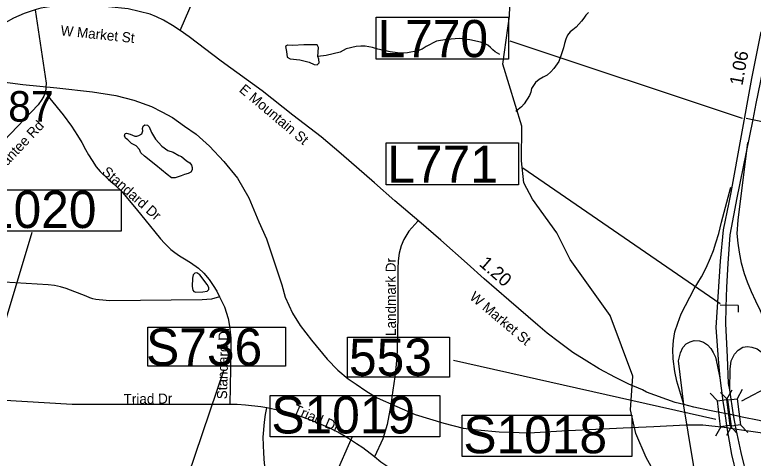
# Model space of a CAD drawing. Extents: x 1662474 to 1856135, y 779280 to 917889.
# Drawn here: x 1707768 to 1714723, y 854116 to 858292 of the extents above; entities that cross this region are included whole.
import ezdxf

# ---------------------------------------------------------------- set-up
doc = ezdxf.new("R2010")
doc.units = 0
for name, color, linetype in [('Cogo Default Point CELL', 7, 'Continuous'), ('Exist Hydrographic Misc Water Feature', 7, 'Continuous'), ('Exist Hydrographic Pond Under 1500 Sq Ft', 7, 'Continuous'), ('Exist Railroad Mainline', 7, 'Continuous'), ('Exist Road Non-System Type 51', 7, 'Continuous'), ('Exist Road Non-System Type 51 Label', 7, 'Continuous'), ('Exist Road Primary Interstate Structure Ovrhead Sign CELL', 7, 'Continuous'), ('Exist Road Primary NC Divided Attributed', 7, 'Continuous'), ('Exist Road Primary NC Ramp 1 Lane Attributed', 7, 'Continuous'), ('Exist Road Primary NC Structure Ovrhead Sign Number Label', 7, 'Continuous'), ('Exist Road Primary NC Structure Standard Bridge CELL', 7, 'Continuous'), ('Exist Road Primary NC Structure Standard Bridge Number Label', 7, 'Continuous'), ('Exist Road Secondary Type 51 Attributed', 7, 'Continuous'), ('Exist Road Secondary Type 51 Label', 7, 'Continuous'), ('Prop Approach Slab Hatching', 7, 'Continuous'), ('Prop DGN Element Guardrail', 7, 'Continuous'), ('Prop Guardrail', 7, 'Continuous'), ('Prop Horizontal Alignment Station Label', 7, 'Continuous')]:
    doc.layers.add(name, color=color, linetype=linetype)

msp = doc.modelspace()

# ---------------------------------------------------------------- linework, layer by layer
at = {"layer": 'Exist Hydrographic Misc Water Feature'}
for points in [[(1713904.2, 853094.4), (1713965.2, 853385.2), (1713935.1, 853727.2), (1713714.2, 854122.4), (1713616.2, 854347.6), (1713568.2, 854571.8), (1713588.2, 854889.8), (1713376.1, 855458.7), (1712998.1, 855988.3), (1712875.1, 856237), (1712645.1, 856556.8), (1712563.1, 856709.4), (1712540.1, 856916.7), (1712543.1, 857241.7), (1712365.1, 857826.2), (1712428.1, 858278), (1712439.2, 858635.5)], [(1713173.3, 858314.5), (1713145.4, 858288), (1713127.1, 858260.4), (1713105, 858232.2), (1713054.6, 858174.9), (1713024.6, 858150.9), (1713000.6, 858130.9), (1712974.2, 858098.6), (1712958.1, 858062.8), (1712945.8, 858021.2), (1712935.8, 857981.2), (1712923.5, 857941.2), (1712893.1, 857853.2), (1712844.9, 857785.3), (1712818.5, 857753.8), (1712782.5, 857723.3), (1712746.3, 857703.6), (1712706.2, 857682.3), (1712674.2, 857654.2), (1712654.2, 857625.8), (1712635.7, 857595.9), (1712627.7, 857564), (1712615.6, 857530.6), (1712565.3, 857454.5), (1712541.1, 857426.3), (1712511, 857399), (1712487.8, 857379.8)], [(1712337.2, 857917.9), (1712293.3, 857941.8), (1712269.4, 857960.3), (1712247.5, 857982.1), (1712223.7, 858006.4), (1712193.5, 858022.6), (1712155.6, 858034.9), (1712053.8, 858056.6), (1712007.7, 858063.3), (1711955.8, 858067.7), (1711837.7, 858057.7), (1711739.6, 858042.5), (1711643.4, 857994.4), (1711605.3, 857968.9), (1711565.2, 857953.3), (1711467, 857933.1), (1711429, 857931.5), (1711373, 857931.8), (1711303, 857942.2), (1711187, 857966.8), (1711137, 857982.5), (1711067.1, 857997.1), (1711029.2, 857995.4), (1710983.1, 857991.4), (1710891, 857972), (1710833, 857940.3), (1710700.6, 857906.9), (1710624.2, 857897.8)]]:
    msp.add_lwpolyline(points, dxfattribs=at)
at = {"layer": 'Exist Hydrographic Pond Under 1500 Sq Ft'}
for points in [[(1710624.2, 857897.8), (1710630.3, 857983.5), (1710615.4, 858009.3), (1710490.5, 858007.9), (1710387.4, 858002.5), (1710337.1, 858005.2), (1710316.8, 857991.7), (1710327.6, 857945.5), (1710333.1, 857892.6), (1710361.6, 857876.3), (1710452.5, 857866.8), (1710540.7, 857845.1), (1710589.6, 857824.8), (1710616.7, 857819.4), (1710634.4, 857838.4), (1710631.7, 857875), (1710624.2, 857897.8)], [(1709334.4, 856776.5), (1709279.1, 856757), (1709244.9, 856757), (1709204.2, 856786.2), (1709098.5, 856875.7), (1708991.1, 856961.8), (1708957, 856992.7), (1708944, 857022), (1708911.4, 857056.2), (1708869.1, 857078.9), (1708833.3, 857113.1), (1708812.2, 857130.9), (1708800.8, 857150.5), (1708808.9, 857173.2), (1708822, 857178.1), (1708854.5, 857166.7), (1708898.4, 857147.2), (1708917.9, 857147.2), (1708937.5, 857155.3), (1708965.1, 857171.6), (1708974.9, 857199.2), (1708970, 857220.4), (1708976.5, 857243.1), (1708994.4, 857256.1), (1709018.8, 857251.3), (1709033.4, 857236.6), (1709056.2, 857183), (1709093.6, 857119.6), (1709152.2, 857054.5), (1709210.8, 857013.9), (1709261.2, 856997.6), (1709314.9, 856966.7), (1709337.6, 856957), (1709386.4, 856917.9), (1709415.7, 856898.4), (1709433.6, 856875.7), (1709440.1, 856852.9), (1709440.1, 856830.1), (1709427.1, 856809), (1709402.7, 856797.6), (1709366.9, 856787.9), (1709334.4, 856776.5)], [(1709581.5, 855752.5), (1709511.6, 855842.9), (1709484.2, 855862.1), (1709463.7, 855858), (1709450, 855842.9), (1709441.7, 855812.8), (1709439, 855733.3), (1709445.9, 855697.7), (1709454.1, 855685.4), (1709473.3, 855679.9), (1709540.4, 855684), (1709580.1, 855689.5), (1709596.6, 855706), (1709595.2, 855725.1), (1709581.5, 855752.5)]]:
    msp.add_lwpolyline(points, dxfattribs=at)
at = {"layer": 'Exist Railroad Mainline'}
msp.add_lwpolyline([(1707437.1, 857689.3), (1707843, 857635), (1708164.9, 857603.7), (1708501.4, 857565.8), (1708720.7, 857532.5), (1708888.6, 857488.3), (1709056.6, 857426.5), (1709152.8, 857378.9), (1709255.2, 857323.3), (1709368.4, 857242.2), (1709477.3, 857167.1), (1709603.6, 857054.5), (1709738.8, 856910.4), (1709865, 856752.7), (1709973.2, 856568), (1710067.9, 856342.8), (1710140, 856180.6), (1710206.2, 855982.9), (1710283.6, 855748), (1710315.5, 855633.9), (1710383.8, 855483.1), (1710456.7, 855366.3), (1710563.4, 855229.1), (1710711.5, 855047.4), (1710812.5, 854946.3), (1710909.7, 854865.2), (1710983.3, 854812.5), (1711074.7, 854751.4), (1711182, 854686.2), (1711365.2, 854602.2), (1711538.6, 854528.5), (1711808, 854445.6), (1711991.5, 854397.6), (1712125.5, 854384.1), (1712331.6, 854363.9), (1712611.8, 854354.9), (1712922.3, 854373.6), (1713497, 854403.5), (1713787.4, 854416.4), (1714089.8, 854429.1), (1714249.9, 854431.4), (1714449.9, 854407.3), (1714611.7, 854383.6), (1714853.7, 854348.9)], dxfattribs=at)
at = {"layer": 'Exist Road Non-System Type 51'}
for points in [[(1707959.9, 858339.5), (1708063.1, 857647.4), (1708057.9, 857562.9)], [(1708057.9, 857562.9), (1708043.1, 857524.6), (1708024.8, 857492.9), (1707990.1, 857444.5), (1707664.4, 857105.7), (1707280.9, 856736.9), (1707256.8, 856689.2), (1707244.8, 856652.9), (1707235, 856596.5), (1707249.6, 855797.9)], [(1708057.9, 857562.9), (1708097.1, 857503.6), (1708225, 857348.8), (1708301.9, 857241.4), (1708359.6, 857154), (1708399.6, 857090.4), (1708435, 857022.2), (1708463.4, 856973.7), (1708496.4, 856919.6), (1708536.2, 856859.5), (1708574.1, 856816.7), (1708651.2, 856740.1), (1708696.6, 856703.4), (1708759.6, 856642.7), (1708801.9, 856596.2), (1708925.2, 856449), (1708993.2, 856363.9), (1709142.4, 856181.2), (1709178.2, 856141.2), (1709237.9, 856081.6), (1709275.9, 856054.5), (1709319.5, 856022.8), (1709368.2, 855993.6), (1709424.8, 855959.2), (1709497.6, 855907.2), (1709549.9, 855858.2), (1709598.8, 855799.4), (1709637.1, 855742.4), (1709671.4, 855689.4), (1709696.6, 855637.2)], [(1711563.5, 856346.7), (1711480.9, 856253.2), (1711434.1, 856176.9), (1711408.1, 856115.4), (1711388.1, 856047.7), (1711379.2, 855974.5), (1711376.6, 855900.8), (1711376.6, 855470.9), (1711368.5, 855123.6), (1711360.6, 854999.4), (1711346.5, 854882.4), (1711328.9, 854758.2), (1711310.2, 854619.9), (1711276.6, 854434.6), (1711236, 854299.9), (1711154.9, 854128.6)], [(1709696.6, 855637.2), (1709620.5, 855613.4), (1709531.9, 855606.8), (1708660.1, 855598.6), (1708597.4, 855604.9), (1708562, 855608.1), (1708531.9, 855611.2), (1708502.6, 855616.2), (1708475.6, 855626.2), (1708441.2, 855641.4), (1708253.9, 855715.2), (1708198.5, 855729.1), (1708142.4, 855742.8), (1708082, 855747.7), (1707249.6, 855797.9)], [(1709696.6, 855637.2), (1709742.4, 855541.2), (1709777.8, 855430.4), (1709790.4, 855359.5), (1709803.8, 855245.6), (1709804.8, 855183.9), (1709803.8, 855132), (1709792.4, 854623.1)], [(1709792.4, 854623.1), (1708687.1, 854620.9), (1708308.1, 854621.2), (1707410.1, 854676.1), (1707278.9, 854686.9)], [(1710141.2, 854591.6), (1710087.1, 854599.2), (1709942.4, 854617), (1709864.4, 854620.9), (1709792.4, 854623.1)], [(1710457.5, 853171.9), (1710400.9, 853232), (1710354.9, 853283.4), (1710304, 853380.2), (1710278, 853472.9), (1710242.2, 853581.6), (1710206.1, 853701.2), (1710171.4, 853818.9), (1710153.9, 853892.9), (1710135.1, 853987.6), (1710121.6, 854067.9), (1710112.9, 854163.8), (1710109, 854314.7), (1710119.4, 854455.4), (1710129.9, 854528.4), (1710141.2, 854591.6)], [(1711154.9, 854128.6), (1711046.8, 854213.6), (1710986.9, 854251.9), (1710913.1, 854301.2), (1710811.1, 854361.7), (1710736.2, 854398.9), (1710654.9, 854432.5), (1710572.8, 854469), (1710488.2, 854500.2), (1710386.1, 854534.6), (1710259.1, 854565.9), (1710141.2, 854591.6)], [(1714064, 854629.4), (1714108.4, 854361.9), (1714261.4, 853427.9), (1714268.1, 853326.2), (1714262.9, 853224.1), (1714250.1, 853140.2), (1714229.4, 853057.8), (1714197.6, 852970.1), (1714152.8, 852878.5), (1714112.4, 852813.7), (1713856.9, 852495)], [(1711593.1, 853876.6), (1711451.1, 853940.1), (1711357.8, 853986.1), (1711217.1, 854079.5), (1711154.9, 854128.6)]]:
    msp.add_lwpolyline(points, dxfattribs=at)
at = {"layer": 'Exist Road Primary Interstate Structure Ovrhead Sign CELL'}
for p, q in [((1707094.8, 853467.8), (1707932.2, 856244.4)), ((1708983.4, 852726), (1709739.9, 854951.2)), ((1710054.4, 852283.6), (1710945.7, 854314.8))]:
    msp.add_line(p, q, dxfattribs=at)
msp.add_lwpolyline([(1709021.6, 855351.1), (1710319.5, 855351.1), (1710319.5, 854982.5), (1709021.6, 854982.5)], close=True, dxfattribs=at)
at = {"layer": 'Exist Road Primary NC Divided Attributed'}
for points in [[(1714569.2, 856552), (1714722.2, 857304.8), (1714752.5, 857456), (1714812.3, 857760.3), (1714948.2, 858477.6), (1714975.1, 858641.4)], [(1714793.6, 858129.8), (1714708.1, 857691.9), (1714511.4, 856617.9), (1714492.9, 856525.1)], [(1714492.9, 856525.1), (1714441.2, 856266.9), (1714413.1, 855972.1), (1714371, 855347.3), (1714391.8, 855047.8), (1714409.9, 854873.3)], [(1714501.6, 854761.2), (1714491.5, 854820.4), (1714480.7, 855070.3), (1714464.3, 855380.1), (1714468.7, 855539.6), (1714475.2, 855727.9), (1714486.1, 855950.7), (1714507.7, 856220.3), (1714551.8, 856466.1), (1714569.2, 856552)], [(1714409.9, 854873.3), (1714420, 854775.4), (1714438.2, 854654.4), (1714454.9, 854537.7)], [(1714537, 854522.6), (1714501.6, 854761.2)], [(1714454.9, 854537.7), (1714474.4, 854403.7), (1714518.1, 854151.5), (1714614.2, 853761.8), (1714781.1, 853304.7), (1714940.6, 852939.8), (1715103.9, 852601), (1715348.7, 852136.6), (1715740.5, 851377.2), (1715956.3, 850934.8), (1716083.6, 850647.2), (1716249.6, 850215.8), (1716318.7, 849988.5)], [(1716390, 849984.5), (1716372.9, 850056.8), (1716307.6, 850258.1), (1716231.4, 850475.7), (1716128, 850747.7), (1716046.3, 850932.6), (1715760.5, 851472.4), (1715689.7, 851621.2), (1715609.2, 851811.4), (1715452.2, 852106.9), (1715175.2, 852693.1), (1714934.8, 853192), (1714838.5, 853415), (1714729.9, 853713.5), (1714670.2, 853925.2), (1714610.4, 854169.5), (1714564.1, 854390.6), (1714537, 854522.6)]]:
    msp.add_lwpolyline(points, dxfattribs=at)
at = {"layer": 'Exist Road Primary NC Ramp 1 Lane Attributed'}
for points in [[(1714873.1, 854449.9), (1714931.4, 854910.2), (1714933.2, 855025.7), (1714926.1, 855085), (1714915.1, 855162.4), (1714895.8, 855237.8), (1714867.6, 855328.9), (1714831.1, 855415.2), (1714790.5, 855503.6), (1714748.8, 855594.7), (1714706.2, 855681.6), (1714668.8, 855774.5), (1714641.6, 855852.7), (1714613.6, 855951.7), (1714593.6, 856055.9), (1714581.4, 856141.2), (1714573.4, 856230.9), (1714580.5, 856357.9), (1714671.4, 857088.1)], [(1714068.7, 854621.7), (1714003.6, 854840.9), (1713983.9, 854933), (1713970.9, 855050.6), (1713966.6, 855141.4), (1713974, 855224.6), (1713986.4, 855306.8), (1714012.6, 855389.2), (1714045.4, 855475.8), (1714166.1, 855710.2), (1714234.9, 855824.6), (1714278.6, 855907.9), (1714322.5, 856001.8), (1714349.6, 856071.9), (1714372.4, 856143.5), (1714398.4, 856233), (1714424.6, 856338.2), (1714511.8, 856667.9)], [(1714068.7, 854621.7), (1714018.2, 855034.7), (1714038.1, 855109.5), (1714061.4, 855159.4), (1714093, 855192.6), (1714127.9, 855212.6), (1714166.2, 855224.2), (1714216.1, 855222.6), (1714256, 855207.6), (1714292.6, 855182.7), (1714324.2, 855149.4), (1714347.5, 855111.2), (1714369.1, 855068), (1714384.1, 854994.8), (1714409.9, 854873.3)], [(1714501.6, 854761.2), (1714505.9, 854954.3), (1714516, 855032.7), (1714547.4, 855095.4), (1714548.1, 855096.9), (1714582.3, 855133.1), (1714624.5, 855161.2), (1714668.7, 855167.2), (1714710.9, 855163.2), (1714759.1, 855145.1), (1714799.3, 855119), (1714829.4, 855080.9), (1714845.5, 855042.7), (1714857.5, 854974.4), (1714867.6, 854853.9), (1714861.5, 854681.3), (1714865.6, 854546.7), (1714873.1, 854449.9)]]:
    msp.add_lwpolyline(points, dxfattribs=at)
at = {"layer": 'Exist Road Primary NC Structure Ovrhead Sign Number Label'}
for points in [[(1707172.2, 856642.1), (1708771.2, 856642.1), (1708771.2, 856253.1), (1707172.2, 856253.1)], [(1710172.7, 854707.5), (1711771.8, 854707.5), (1711771.8, 854318.6), (1710172.7, 854318.6)], [(1711981.1, 854521.2), (1713580.1, 854521.2), (1713580.1, 854132.2), (1711981.1, 854132.2)]]:
    msp.add_lwpolyline(points, close=True, dxfattribs=at)
at = {"layer": 'Exist Road Primary NC Structure Standard Bridge CELL'}
for p, q in [((1714318.3, 854729.1), (1714387.1, 854657.9)), ((1714414.9, 854735.5), (1714485, 854664.4)), ((1714523.3, 854757.6), (1714473.2, 854669.9)), ((1714619.9, 854763.7), (1714571.1, 854676.2)), ((1714501.7, 854423.7), (1714570.5, 854352.5)), ((1714603.7, 854430.5), (1714673.9, 854359.3)), ((1714417.6, 854412), (1714367.5, 854324.3)), ((1714519.7, 854418.9), (1714470.9, 854331.4))]:
    msp.add_line(p, q, dxfattribs=at)
for points in [[(1714473.2, 854669.9), (1714502.1, 854423.7), (1714416.1, 854411.8), (1714387.1, 854657.9)], [(1714571.1, 854676.2), (1714604.1, 854430.5), (1714518.1, 854418.7), (1714485, 854664.4)]]:
    msp.add_lwpolyline(points, close=True, dxfattribs=at)
at = {"layer": 'Exist Road Primary NC Structure Standard Bridge Number Label'}
for p, q in [((1714616.1, 854657.8), (1716703.2, 855757.5)), ((1714369.8, 854481.5), (1711899.1, 855035))]:
    msp.add_line(p, q, dxfattribs=at)
msp.add_lwpolyline([(1710903.4, 855255.4), (1711864.3, 855255.4), (1711864.3, 854880.4), (1710903.4, 854880.4)], close=True, dxfattribs=at)
at = {"layer": 'Exist Road Secondary Type 51 Attributed'}
msp.add_line((1714537, 854522.6), (1714454.9, 854537.7), dxfattribs=at)
for points in [[(1709324.6, 858143.7), (1709649.5, 858892.8), (1710038.6, 859829), (1710242.6, 860293.9), (1710344.1, 860508.8), (1710512.4, 860833.3), (1710703, 861149.8), (1710888.1, 861388.9), (1711059.8, 861600.6), (1711235.7, 861791.7), (1711526.1, 862082.9), (1712065.2, 862637.9), (1712248.7, 862830.5), (1712482.2, 863050.3)], [(1709324.6, 858143.7), (1709253.2, 858192), (1709168.6, 858241.4), (1709101.9, 858272.8), (1709044.3, 858295.9), (1708834.9, 858348.9), (1708651.3, 858366.7), (1708559.5, 858373.3), (1708333.3, 858382.2), (1708209.6, 858380.3), (1708095.8, 858365.8), (1708013.4, 858354.5), (1707970.2, 858340.2), (1707855.5, 858304.4), (1707755.3, 858258.5), (1707677.5, 858214.5), (1707605.9, 858167.5), (1707468.6, 858050.6)], [(1714068.7, 854621.7), (1713989.5, 854641.3), (1713719.4, 854739.6), (1713679.2, 854759.7), (1713553.1, 854813.7), (1713426.2, 854876.5), (1713271.6, 854959.3), (1713129.8, 855045.3), (1713025.7, 855112.6), (1712898.8, 855205.5), (1712781.4, 855294.8), (1712693.7, 855369), (1712420.9, 855603.7), (1712190.2, 855804.3), (1712029.3, 855949.4), (1711780.4, 856170.5), (1711575.3, 856346.7), (1711349.1, 856540.3), (1711156.2, 856709.8), (1710842.3, 856982), (1710654.5, 857141), (1710388, 857346.5), (1710097.8, 857574.4), (1709712.4, 857855.6), (1709410.5, 858084.7), (1709324.6, 858143.7)], [(1714454.9, 854537.7), (1714312.7, 854565.6), (1714162.6, 854596.2), (1714068.7, 854621.7)], [(1714873.1, 854449.9), (1714778.2, 854470.1), (1714619.9, 854502.4), (1714537, 854522.6)]]:
    msp.add_lwpolyline(points, dxfattribs=at)
at = {"layer": 'Prop Approach Slab Hatching'}
for p, q in [((1714821.8, 857279.2), (1714657, 857314.7)), ((1714581.4, 855554.3), (1714412.8, 855557.9)), ((1714581.4, 855554.3), (1714580, 855490.9))]:
    msp.add_line(p, q, dxfattribs=at)
at = {"layer": 'Prop Horizontal Alignment Station Label'}
for p, q in [((1714621.3, 857313.6), (1712434.4, 858043.4)), ((1714412.5, 855569.8), (1712554.7, 856846.3))]:
    msp.add_line(p, q, dxfattribs=at)
for points in [[(1711172.7, 858269.1), (1712419.6, 858269.1), (1712419.6, 857872.4), (1711172.7, 857872.4)], [(1711265.1, 857086.7), (1712512, 857086.7), (1712512, 856690), (1711265.1, 856690)]]:
    msp.add_lwpolyline(points, close=True, dxfattribs=at)

# ---------------------------------------------------------------- texts
at = {"layer": 'Cogo Default Point CELL'}
msp.add_text('1887', height=288, dxfattribs=at).set_placement((1707278.2, 857285.1))
at = {"layer": 'Exist Road Non-System Type 51 Label'}
for s, rotation, p in [('Little Santee Rd', 46.75033, (1707431.4, 856582.3)), ('Standard Dr', 318.54635, (1708582.5, 856801.5)), ('Landmark Dr', 90.03884, (1711357.6, 855267.3)), ('Standard Dr', 88.4582, (1709766.9, 854670.1)), ('Triad Dr', 0.77127, (1708794.2, 854625.2)), ('Triad Dr', 336.72405, (1710381.3, 854539.8))]:
    msp.add_text(s, height=95, rotation=rotation, dxfattribs=at).set_placement(p)
at = {"layer": 'Exist Road Primary Interstate Structure Ovrhead Sign CELL'}
msp.add_text('S736', height=350, dxfattribs=at).set_placement((1709005.6, 854988.6))
at = {"layer": 'Exist Road Primary NC Structure Ovrhead Sign Number Label'}
for s, p in [('S1020', (1707184.7, 856283.7)), ('S1019', (1710185.2, 854349.2)), ('S1018', (1711993.6, 854162.8))]:
    msp.add_text(s, height=350, dxfattribs=at).set_placement(p)
at = {"layer": 'Exist Road Primary NC Structure Standard Bridge Number Label'}
msp.add_text('553', height=350, dxfattribs=at).set_placement((1710916, 854892.9))
at = {"layer": 'Exist Road Secondary Type 51 Label'}
for s, rotation, p in [('W Market St', 353.93118, (1708196.5, 858098.8)), ('E Mountain St', 319.97984, (1709874.7, 857574.1)), ('W Market St', 320.0561, (1712044.5, 855621.5))]:
    msp.add_text(s, height=95, rotation=rotation, dxfattribs=at).set_placement(p)
at = {"layer": 'Prop DGN Element Guardrail'}
msp.add_text('1.20', height=125, rotation=318.99485, dxfattribs=at).set_placement((1712134.4, 855935.6))
at = {"layer": 'Prop Guardrail'}
msp.add_text('1.06', height=125, rotation=79.62412, dxfattribs=at).set_placement((1714621.2, 857619.3))
at = {"layer": 'Prop Horizontal Alignment Station Label'}
for s, p in [('L770', (1711185.2, 857892.2)), ('L771', (1711277.7, 856709.8))]:
    msp.add_text(s, height=350, dxfattribs=at).set_placement(p)

doc.saveas('drawing.dxf')
